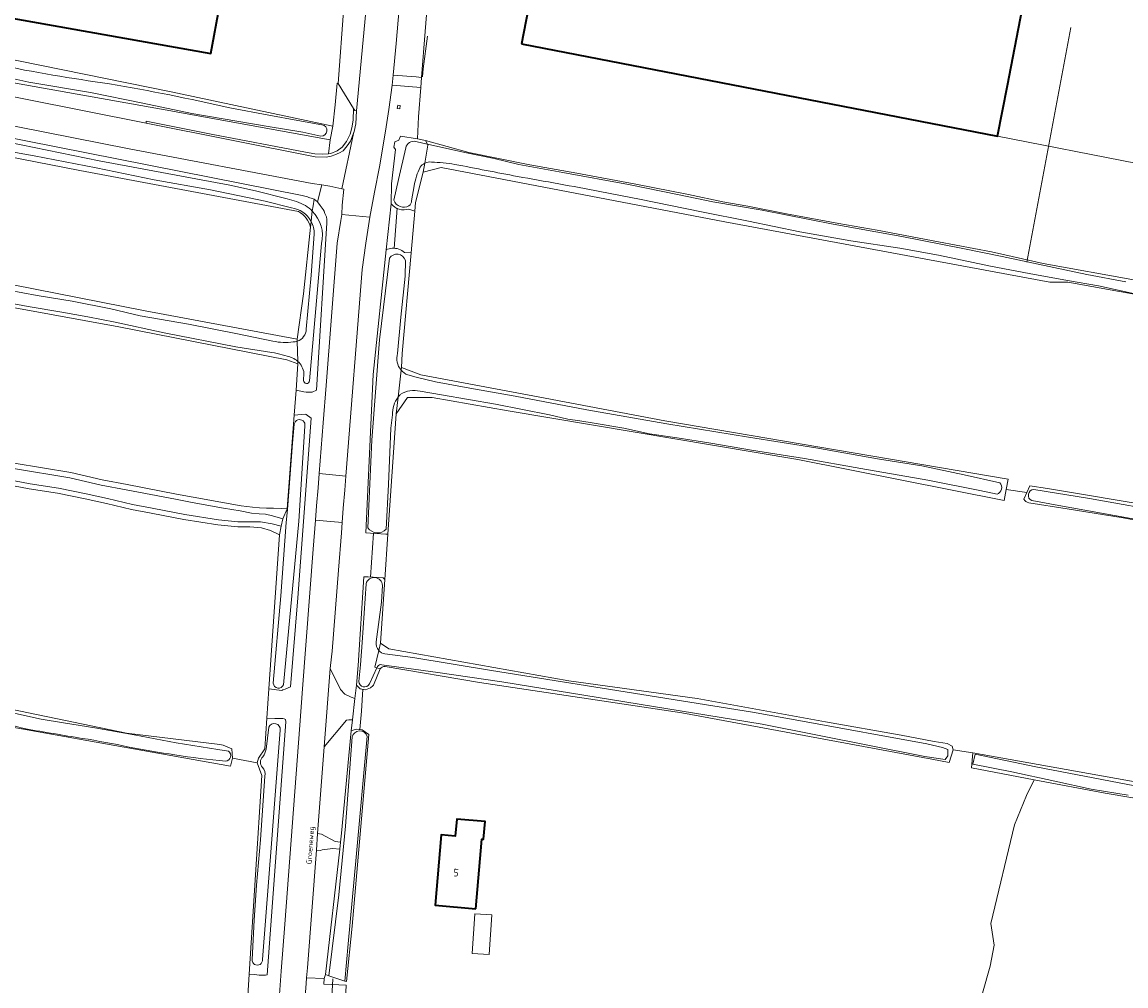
# Model space of a CAD drawing. Header units: metres. Extents: x 149984 to 156489, y 469398 to 478068.
# Tile 815 of 854: x 155388 to 155583, y 473110 to 473280. Entities that reach past the tile are written whole.
import ezdxf
from ezdxf.enums import TextEntityAlignment as Align

# ---------------------------------------------------------------- set-up
doc = ezdxf.new("R2010")
doc.units = ezdxf.units.M
doc.header["$LTSCALE"] = 0.75
for name, color, linetype, lineweight in [('B-WE-GR-GRAS-GV', 252, 'Continuous', 13), ('B-WE-KW-KUNSTWERK_DUIKER-G', 6, 'Continuous', 18), ('B-WE-KW-KUNSTWERK_GEMAAL-GV', 6, 'Continuous', 18), ('B-WE-OG-BEBOUWING-GV', 6, 'Continuous', 35), ('B-WE-OG-BEBOUWING-T18', 1, 'Continuous', 18), ('B-WE-OG-BEBOUWING_LUIFEL-GV', 6, 'Continuous', 18), ('B-WE-OG-BEBOUWING_OVERBOUWING-GV', 6, 'Continuous', 18), ('B-WE-OG-TERREIN_ERF-GV', 252, 'Continuous', 18), ('B-WE-OG-TERREIN_OEVER-GV', 252, 'Continuous', 18), ('B-WE-OG-TOPOGRAFIE-T18', 7, 'Continuous', 18), ('B-WE-OG-WATER_SLOOT-GV', 252, 'Continuous', 18), ('B-WE-OG-WEG-GV', 252, 'Continuous', 18), ('B-WE-VH-GESLOTENVERHARDING_ASFALT-GV', 252, 'Continuous', 18), ('B-WE-VH-GESLOTENVERHARDING_BETON-GV', 252, 'Continuous', 18), ('B-WE-VH-OPENVERHARDING_BETONELEMENT-GV', 252, 'Continuous', 18), ('B-WE-VH-OPENVERHARDING_BETONSTRAATSTEEN-GV', 252, 'Continuous', 18), ('B-WE-VH-OPENVERHARDING_STRAATBAKSTEEN-GV', 252, 'Continuous', 18)]:
    doc.layers.add(name, color=color, linetype=linetype, lineweight=lineweight)
doc.styles.add('NLCS-ISO-M500-T18', font='NLCS-ISO.ttf', dxfattribs={"height": 0.9})
doc.styles.add('NLCS-ISO-M750-T18', font='NLCS-ISO.ttf', dxfattribs={"height": 1.35})

msp = doc.modelspace()

# ---------------------------------------------------------------- linework, layer by layer
at = {"layer": 'B-WE-GR-GRAS-GV', "flags": 128}
for points in [[(155436.86, 473246.565), (155398.347, 473253.794), (155379.958, 473257.366)], [(155512.022, 473244.781), (155462.016, 473254.306), (155458.841, 473253.512), (155457.495, 473248.163), (155457.36, 473246.657), (155456.702, 473239.306), (155455.113, 473221.573), (155455.004, 473219.116), (155458.444, 473217.793), (155478.151, 473214.094), (155501.439, 473209.723), (155561.896, 473199.405), (155561.58, 473197.637), (155565.202, 473197.082), (155565.742, 473198.265), (155568.878, 473197.817), (155644.02, 473185.249)], [(155382.67, 473234.414), (155409.856, 473229.056), (155436.645, 473224.095), (155437.77, 473232.098), (155438.985, 473243.809)], [(155953.851, 473163.665), (155945.646, 473165.009), (155867.731, 473179.24), (155828.302, 473186.572), (155770.874, 473197.531), (155764.512, 473198.745), (155756.203, 473200.331), (155710.563, 473208.665), (155707.836, 473209.172), (155706.887, 473209.23), (155696.311, 473210.977), (155683.837, 473213.635), (155612.402, 473226.921), (155572.456, 473234.141), (155569.281, 473234.141), (155512.022, 473244.781)], [(155386.788, 473202.236), (155396.751, 473200.59), (155402.26, 473199.288), (155406.688, 473198.472), (155415.373, 473196.818), (155418.298, 473196.239), (155423.806, 473195.238), (155426.743, 473194.736), (155428.758, 473194.508), (155430.019, 473194.379), (155431.252, 473194.324), (155432.493, 473194.307), (155433.939, 473194.289), (155434.886, 473194.199), (155436.111, 473210.686), (155436.44, 473215.1), (155436.784, 473219.734), (155434.807, 473220.445), (155405.204, 473226.267), (155368.521, 473232.964)], [(155421.813, 473103.618), (155422.019, 473102.95), (155422.035, 473102.347), (155426.036, 473101.887), (155426.038, 473102.852), (155427.624, 473103.777), (155427.859, 473107.467), (155428.163, 473112.216), (155430.398, 473147.241), (155429.583, 473149.458), (155425.244, 473150.284), (155424.884, 473148.887), (155370.288, 473158.602), (155340.838, 473162.781), (155258.023, 473174.555), (155216.506, 473181.976), (155214.751, 473182.429), (155177.589, 473192.018), (155097.421, 473215.962)], [(155564.679, 473195.936), (155565.202, 473197.082), (155561.58, 473197.637), (155561.234, 473195.7), (155524.868, 473202.905), (155473.79, 473211.443), (155460.428, 473213.824), (155456.062, 473213.824), (155454.078, 473210.914), (155452.621, 473189.751), (155452.071, 473181.769), (155451.3, 473170.565), (155452.769, 473169.568), (155484.514, 473163.891), (155507.14, 473160.802), (155529.725, 473156.669), (155543.059, 473154.322), (155548.891, 473153.206), (155551.17, 473152.864), (155552.08, 473152.426), (155552.239, 473151.78)], [(155376.77, 473160.843), (155406.587, 473154.711), (155422.986, 473152.669), (155423.613, 473152.591), (155425.117, 473151.956), (155425.244, 473150.284), (155429.583, 473149.458), (155429.816, 473150.305), (155430.929, 473151.933), (155431.303, 473157.346), (155431.659, 473162.495), (155433.535, 473189.632), (155431.948, 473190.42), (155430.36, 473190.851), (155428.275, 473191.029), (155426.154, 473191.029), (155422.657, 473191.366), (155416.659, 473192.321), (155410.889, 473193.443), (155407.443, 473194.106), (155403.027, 473195.152), (155399.275, 473195.979), (155394.423, 473196.961), (155389.427, 473197.713), (155382.581, 473198.994)], [(155759.736, 473160.603), (155746.183, 473162.995), (155661.384, 473178.87), (155587.83, 473191.57), (155582.156, 473192.64), (155572.313, 473194.234), (155565.554, 473195.284)], [(155552.239, 473151.78), (155555.683, 473151.221), (155594.18, 473144.342), (155612.015, 473141.124), (155622.915, 473139.359), (155636.103, 473137.053), (155648.168, 473134.806), (155656.725, 473133.262), (155658.916, 473132.66), (155726.869, 473120.397), (155749.393, 473116.29)], [(155748.857, 473113.021), (155740.924, 473114.774), (155722.276, 473118.147), (155634.434, 473134.816), (155601.985, 473140.241), (155578.993, 473144.118), (155566.489, 473146.482), (155565.166, 473143.702), (155563.04, 473138.56), (155558.858, 473121.143), (155559.475, 473117.371), (155558.72, 473113.669), (155555.909, 473103.726)]]:
    msp.add_lwpolyline(points, dxfattribs=at)
at = {"layer": 'B-WE-GR-GRAS-GV'}
for points in [[(155438.985, 473243.809, 0.2235708), (155436.86, 473246.565)], [(155565.554, 473195.284, -0.2556753), (155564.679, 473195.936)]]:
    msp.add_lwpolyline(points, format="xyb", dxfattribs=at)
at = {"layer": 'B-WE-KW-KUNSTWERK_DUIKER-G', "flags": 128}
for points in [[(155572.96, 473278.985), (155565.204, 473237.649)], [(155459.584, 473277.457), (155458.853, 473271.735), (155458.716, 473270.324)], [(155453.712, 473240.077), (155454.26, 473247.151)], [(155449.565, 473182.182), (155450.09, 473189.894)], [(155447.663, 473155.326), (155447.954, 473158.542), (155448.218, 473162.416)], [(155442.49, 473103.885), (155442.931, 473111.428)]]:
    msp.add_lwpolyline(points, dxfattribs=at)
at = {"layer": 'B-WE-KW-KUNSTWERK_GEMAAL-GV', "flags": 128}
msp.add_lwpolyline([(155454.351, 473265.295), (155454.238, 473264.732), (155454.737, 473264.652), (155454.785, 473265.247)], close=True, dxfattribs=at)
at = {"layer": 'B-WE-OG-BEBOUWING-GV', "flags": 128}
for points in [[(155418.936, 473294.36), (155421.852, 473310.229), (155430.658, 473357.778), (155431.694, 473363.556), (155409.714, 473367.609), (155408.659, 473361.724), (155402.224, 473362.878), (155401.231, 473357.345), (155386.715, 473359.949), (155385.907, 473355.446), (155385.089, 473355.592), (155384.894, 473354.507), (155384.124, 473354.645), (155382.823, 473347.397), (155363.286, 473350.902), (155358.079, 473321.879), (155347.941, 473323.697), (155341.652, 473288.635), (155421.408, 473274.383), (155422.997, 473283.005), (155423.98, 473282.825), (155425.872, 473293.095)], [(155476.14, 473276.11), (155560.045, 473259.836), (155561.778, 473268.768), (155566.685, 473294.067), (155502.596, 473306.498), (155492.931, 473308.373), (155482.78, 473310.342)], [(155468.113, 473123.756), (155469.172, 473136.05), (155469.47, 473136.025), (155469.736, 473139.113), (155464.755, 473139.548), (155464.488, 473136.549), (155461.988, 473136.777), (155460.939, 473124.373)]]:
    msp.add_lwpolyline(points, close=True, dxfattribs=at)
at = {"layer": 'B-WE-OG-BEBOUWING_LUIFEL-GV', "flags": 128}
msp.add_lwpolyline([(155566.685, 473294.067), (155560.045, 473259.836), (155584.635, 473255.059), (155591.349, 473289.219)], close=True, dxfattribs=at)
at = {"layer": 'B-WE-OG-BEBOUWING_OVERBOUWING-GV', "flags": 128}
msp.add_lwpolyline([(155467.915, 473122.87), (155467.494, 473115.883), (155470.489, 473115.702), (155470.911, 473122.689)], close=True, dxfattribs=at)
at = {"layer": 'B-WE-OG-TERREIN_ERF-GV', "flags": 128}
for points in [[(155430.658, 473357.778), (155421.852, 473310.229), (155418.936, 473294.36), (155425.872, 473293.095), (155423.98, 473282.825), (155422.997, 473283.005), (155421.408, 473274.383), (155341.652, 473288.635), (155347.941, 473323.697), (155358.079, 473321.879), (155363.286, 473350.902), (155382.823, 473347.397), (155384.124, 473354.645), (155384.894, 473354.507), (155385.089, 473355.592), (155385.907, 473355.446), (155386.715, 473359.949), (155401.231, 473357.345), (155402.224, 473362.878), (155408.659, 473361.724), (155409.714, 473367.609), (155431.694, 473363.556)], [(155492.931, 473308.373), (155502.596, 473306.498), (155566.685, 473294.067), (155561.778, 473268.768), (155560.045, 473259.836), (155476.14, 473276.11), (155482.78, 473310.342)], [(155468.113, 473123.756), (155460.939, 473124.373), (155461.988, 473136.777), (155464.488, 473136.549), (155464.755, 473139.548), (155469.736, 473139.113), (155469.47, 473136.025), (155469.172, 473136.05)]]:
    msp.add_lwpolyline(points, close=True, dxfattribs=at)
for points in [[(155443.332, 473265.35), (155443.673, 473269.2), (155443.878, 473269.122), (155444.865, 473282.658), (155445.976, 473295.211), (155447.217, 473309.223), (155449.881, 473339.317), (155450.988, 473351.814), (155452.257, 473366.147)], [(155461.142, 473302.677), (155458.545, 473270.18), (155458.403, 473268.406), (155457.989, 473263.227), (155457.849, 473259.355), (155459.231, 473259.116), (155466.873, 473256.988), (155477.63, 473254.775), (155485.904, 473253.362), (155496.328, 473251.385), (155505.582, 473249.59), (155511.629, 473248.279), (155516.02, 473247.512), (155522.862, 473246.19), (155532.061, 473244.457), (155538.828, 473243.271), (155549.652, 473241.242), (155558.985, 473239.466), (155568.093, 473237.392), (155584.36, 473234.46)], [(155333.857, 473286.445), (155333.432, 473283.996), (155368.41, 473277), (155414.44, 473267.67), (155442.91, 473261.62), (155443.332, 473265.35)], [(155451.256, 473166.02), (155450.116, 473163.125)], [(155545.872, 473101.996), (155546.309, 473104.823), (155546.858, 473105.166), (155550.149, 473104.412), (155555.909, 473103.726), (155558.72, 473113.669), (155559.475, 473117.371), (155558.858, 473121.143), (155563.04, 473138.56), (155565.166, 473143.702), (155566.489, 473146.482), (155555.484, 473148.563), (155555.683, 473151.221), (155552.239, 473151.78), (155551.54, 473149.55), (155548.457, 473150.12), (155504.4, 473158.26), (155468.769, 473163.628), (155452.119, 473166.424)], [(155449.53, 473162.7), (155448.69, 473162.32), (155447.71, 473162.52), (155447.07, 473163.12), (155446.799, 473160.789), (155446.404, 473157.026), (155446.18, 473155.08), (155447.04, 473155.42), (155448.1, 473155.26), (155449.24, 473154.48), (155446.32, 473120.72), (155445.304, 473110.953), (155445.052, 473111.036), (155442.242, 473111.961), (155441.612, 473112.168), (155441.389, 473111.459), (155441.337, 473110.457), (155445.289, 473110.283), (155444.99, 473104.284)]]:
    msp.add_lwpolyline(points, dxfattribs=at)
at = {"layer": 'B-WE-OG-TERREIN_ERF-GV'}
for points in [[(155452.119, 473166.424, 0.2785133), (155451.256, 473166.02)], [(155450.116, 473163.125, -0.0502729), (155449.53, 473162.7)]]:
    msp.add_lwpolyline(points, format="xyb", dxfattribs=at)
at = {"layer": 'B-WE-OG-TERREIN_OEVER-GV', "flags": 128}
for points in [[(155260.92, 473282.89), (155264.273, 473282.286), (155276.587, 473280), (155289.475, 473277.367), (155293.972, 473276.503), (155309.557, 473273.524), (155313.79, 473272.646), (155340.789, 473267.378), (155356.53, 473264.305), (155383.371, 473259.256), (155401.747, 473255.525), (155424.794, 473251.198), (155429.313, 473250.208), (155434.854, 473248.803)], [(155435.638, 473247.237), (155430.983, 473248.406), (155421.374, 473250.398), (155411.466, 473252.181), (155401.213, 473254.271), (155390.301, 473256.394), (155376.753, 473258.804), (155366.711, 473260.734), (155360.908, 473261.896), (155352.344, 473263.581), (155345.965, 473264.943), (155340.488, 473266.038), (155332.902, 473267.48), (155323.588, 473269.209), (155314.455, 473271.192), (155309.059, 473272.188), (155299.77, 473273.747), (155291.668, 473275.249), (155282.235, 473277.147), (155273.79, 473278.744), (155264.933, 473280.496), (155260.71, 473281.215)], [(155440.829, 473259.872), (155437.664, 473260.532), (155431.499, 473261.571), (155418.082, 473263.854), (155409.425, 473265.677), (155400.248, 473267.54), (155389.366, 473269.35), (155381.911, 473271), (155378.319, 473271.724), (155372.702, 473272.567), (155361.152, 473274.891), (155348.286, 473277.339), (155340.351, 473278.757), (155335.334, 473279.801)], [(155439.305, 473246.664), (155439.442, 473247.595), (155439.61, 473248.73), (155439.27, 473248.89), (155438.71, 473249.05), (155438.43, 473249.17), (155437.97, 473249.29), (155437.51, 473249.37), (155334.71, 473269.74)], [(155424.748, 473264.866), (155431.625, 473263.533), (155436.727, 473262.595), (155441.006, 473261.822)], [(155459.593, 473258.456), (155459.231, 473259.116), (155457.849, 473259.355), (155454.862, 473259.871), (155454.58, 473259.13), (155453.87, 473258.83), (155453.7, 473257.93), (155453.99, 473257.51), (155453.24, 473251.48), (155453.2, 473247.93)], [(155457.576, 473258.914), (155458.8, 473258.637), (155459.593, 473258.456)], [(155584.36, 473234.46), (155568.093, 473237.392), (155558.985, 473239.466), (155549.652, 473241.242), (155538.828, 473243.271), (155532.061, 473244.457), (155522.862, 473246.19), (155516.02, 473247.512), (155511.629, 473248.279), (155505.582, 473249.59), (155496.328, 473251.385), (155485.904, 473253.362), (155477.63, 473254.775), (155466.873, 473256.988), (155459.231, 473259.116), (155459.593, 473258.456), (155466.18, 473256.956), (155471.354, 473255.896), (155475.676, 473254.888), (155483.429, 473253.436), (155495.016, 473251.313), (155503.922, 473249.528), (155509.909, 473248.312), (155518.586, 473246.797), (155531.059, 473244.352), (155543.155, 473242.151), (155553.66, 473240.121), (155560.848, 473238.673), (155569.984, 473236.719), (155575.786, 473235.505), (155582.669, 473234.208)], [(155379.958, 473257.366), (155398.347, 473253.794), (155436.86, 473246.565)], [(155453.681, 473248.575), (155454.513, 473252.209), (155455.76, 473257.783)], [(155456.34, 473247.02), (155457.36, 473246.657), (155457.495, 473248.163), (155458.841, 473253.512), (155459.119, 473255.074)], [(155459.119, 473255.074), (155458.841, 473253.512), (155462.016, 473254.306), (155512.022, 473244.781), (155569.281, 473234.141), (155572.456, 473234.141)], [(155457.233, 473251.082), (155456.773, 473248.457)], [(155584.217, 473232.083), (155577.809, 473233.464), (155572.357, 473234.453), (155565.63, 473235.637), (155558.825, 473236.963), (155549.665, 473238.897), (155542.826, 473240.095), (155534.201, 473241.385), (155525.234, 473242.987), (155516.18, 473244.868), (155507.854, 473246.522), (155496.939, 473248.743), (155489.972, 473250.109)], [(155436.77, 473220.173), (155436.784, 473219.734), (155436.44, 473215.1), (155437.8, 473214.82), (155438.22, 473214.76), (155438.597, 473214.759), (155438.846, 473214.759), (155439.28, 473214.758), (155440.032, 473215.118), (155441.86, 473244.56), (155441.86, 473244.94), (155441.84, 473245.2), (155441.78, 473245.62), (155441.51, 473246.22), (155441.37, 473246.62), (155441.19, 473246.92), (155440.69, 473247.64), (155440.23, 473248.26), (155439.61, 473248.73), (155439.442, 473247.595), (155439.305, 473246.664)], [(155439.091, 473244.834), (155438.985, 473243.809), (155437.77, 473232.098), (155436.645, 473224.095), (155436.657, 473223.734)], [(155438.985, 473243.809), (155439.091, 473244.834)], [(155438.252, 473225.855), (155439.119, 473235.372), (155439.633, 473242.579)], [(155440.952, 473240.961), (155439.952, 473229.486), (155438.821, 473216.749)], [(155452.33, 473239.83), (155450.03, 473217.86), (155448.74, 473190), (155449.559, 473189.935), (155452.29, 473189.72), (155452.621, 473189.751), (155454.078, 473210.914), (155454.413, 473213.878)], [(155449.097, 473190.884), (155449.801, 473206.287), (155451.132, 473223.968), (155452.906, 473238.353)], [(155455.699, 473237.972), (155455.645, 473235.208), (155454.933, 473227.986), (155454.316, 473221.584)], [(155454.951, 473218.649), (155455.004, 473219.116), (155455.113, 473221.573), (155456.702, 473239.306), (155455.57, 473239.331)], [(155436.657, 473223.734), (155436.645, 473224.095), (155409.856, 473229.056), (155382.67, 473234.414)], [(155572.456, 473234.141), (155612.402, 473226.921), (155683.837, 473213.635), (155696.311, 473210.977), (155706.887, 473209.23), (155707.836, 473209.172), (155710.563, 473208.665), (155756.203, 473200.331), (155764.512, 473198.745)], [(155368.521, 473232.964), (155405.204, 473226.267), (155434.807, 473220.445), (155436.784, 473219.734)], [(155385.785, 473232.703), (155390.838, 473231.806), (155397.012, 473230.775), (155403.789, 473229.424), (155408.965, 473228.183), (155417.487, 473226.761), (155426.142, 473225.037), (155432.377, 473223.735)], [(155432.203, 473221.743), (155425.821, 473222.725), (155413.206, 473225.204), (155404.539, 473227.064), (155399.729, 473228.004), (155395.177, 473228.823), (155389.267, 473229.865), (155383.185, 473230.963)], [(155436.784, 473219.734), (155436.77, 473220.173)], [(155437.782, 473216.816), (155437.837, 473218.131)], [(155454.413, 473213.878), (155454.078, 473210.914), (155456.062, 473213.824), (155460.428, 473213.824), (155473.79, 473211.443), (155524.868, 473202.905), (155561.234, 473195.7), (155561.58, 473197.637), (155561.896, 473199.405), (155501.439, 473209.723), (155478.151, 473214.094), (155458.444, 473217.793), (155455.004, 473219.116)], [(155455.004, 473219.116), (155454.951, 473218.649)], [(155456.14, 473217.783), (155457.591, 473217.382), (155461.014, 473216.589), (155467.073, 473215.435), (155475.048, 473214.072), (155487.698, 473211.66), (155501.764, 473209.18), (155516.157, 473206.854), (155528.058, 473204.938), (155538.907, 473203.024), (155546.72, 473201.768), (155554.148, 473200.208), (155560.475, 473198.789)], [(155559.963, 473196.8), (155556.934, 473197.408), (155547.746, 473199.265), (155535.94, 473201.287), (155526.024, 473203.049), (155516.664, 473204.549), (155509.534, 473205.787), (155503.586, 473206.714), (155498.702, 473207.413), (155494.184, 473208.409), (155488.957, 473209.311), (155486.453, 473209.708), (155484.349, 473210.026), (155481.12, 473210.774), (155471.601, 473212.658), (155462.098, 473214.26), (155458.323, 473214.925)], [(155453.424, 473210.771), (155453.166, 473208.391), (155452.746, 473198.483), (155452.349, 473190.599)], [(155432.419, 473163.489), (155433.752, 473178.912), (155434.679, 473191.785), (155434.959, 473194.069), (155435.842, 473205.8), (155436.136, 473209.143)], [(155437.993, 473208.784), (155436.915, 473192.019), (155434.228, 473163.22)], [(155386.634, 473201.338), (155396.572, 473199.696), (155402.073, 473198.395), (155406.52, 473197.576), (155415.199, 473195.923), (155418.128, 473195.343), (155423.647, 473194.34), (155426.584, 473193.838), (155428.591, 473193.467), (155429.948, 473193.337), (155431.081, 473193.244), (155432.271, 473192.965), (155434.096, 473192.46), (155434.886, 473194.199), (155433.939, 473194.289), (155432.493, 473194.307), (155431.252, 473194.324), (155430.019, 473194.379), (155428.758, 473194.508), (155426.743, 473194.736), (155423.806, 473195.238), (155418.298, 473196.239), (155415.373, 473196.818), (155406.688, 473198.472), (155402.26, 473199.288), (155396.751, 473200.59), (155386.788, 473202.236)], [(155382.581, 473198.994), (155389.427, 473197.713), (155394.423, 473196.961), (155399.275, 473195.979), (155403.027, 473195.152), (155407.443, 473194.106), (155410.889, 473193.443), (155416.659, 473192.321), (155422.657, 473191.366), (155426.154, 473191.029), (155428.275, 473191.029), (155430.36, 473190.851), (155431.948, 473190.42), (155433.535, 473189.632), (155433.842, 473191.181), (155432.225, 473191.574), (155430.177, 473191.902), (155428.284, 473191.94), (155426.198, 473191.94), (155422.773, 473192.271), (155416.818, 473193.218), (155411.062, 473194.338), (155407.634, 473194.998), (155403.23, 473196.04), (155399.464, 473196.871), (155394.582, 473197.859), (155389.579, 473198.612), (155382.751, 473199.889)], [(155964.582, 473129.575), (155960.237, 473126.464), (155957.79, 473125.852), (155902.518, 473137.095), (155848.345, 473147.093), (155842.034, 473148.449), (155828.264, 473150.897), (155819.612, 473152.787), (155802.662, 473155.718), (155786.208, 473158.952), (155770.322, 473161.899), (155752.272, 473164.962), (155698.524, 473175.063), (155644.02, 473185.249), (155568.878, 473197.817), (155565.742, 473198.265), (155565.202, 473197.082), (155564.679, 473195.936)], [(155566.437, 473197.623), (155576.241, 473196), (155590.786, 473193.451), (155599.859, 473192.022), (155612.573, 473189.99), (155626.81, 473187.5), (155643.079, 473184.729), (155660.601, 473181.726), (155679.329, 473178.282), (155697.585, 473174.835), (155714.303, 473171.803), (155729.394, 473169.096), (155736.094, 473167.901), (155744.562, 473166.325), (155750.11, 473165.153), (155751.911, 473164.812), (155759.624, 473163.58)], [(155565.554, 473195.284), (155572.313, 473194.234), (155582.156, 473192.64), (155587.83, 473191.57), (155661.384, 473178.87), (155746.183, 473162.995), (155759.736, 473160.603), (155760.742, 473160.426)], [(155759.87, 473161.124), (155755.077, 473162.037), (155750.139, 473162.858), (155746.174, 473163.569), (155741.028, 473164.484), (155736.329, 473165.33), (155729.561, 473166.847), (155718.421, 473168.739), (155702.441, 473171.754), (155687.74, 473174.471), (155680.76, 473175.855), (155669.068, 473177.752), (155656.991, 473179.95), (155643.15, 473182.44), (155624.412, 473185.864), (155603.619, 473189.206), (155585.871, 473192.103), (155570.872, 473194.812), (155566.084, 473195.648)], [(155451.006, 473169.272), (155451.3, 473170.565), (155452.071, 473181.769), (155451.8, 473182.07), (155449.152, 473182.202), (155448.4, 473182.24), (155447.37, 473166.61), (155447.07, 473163.12), (155447.71, 473162.52), (155448.69, 473162.32), (155449.53, 473162.7)], [(155447.486, 473163.797), (155447.798, 473166.713), (155448.064, 473170.638), (155448.795, 473181.02)], [(155451.669, 473180.701), (155451.487, 473177.75), (155450.537, 473170.755)], [(155552.239, 473151.78), (155552.08, 473152.426), (155551.17, 473152.864), (155548.891, 473153.206), (155543.059, 473154.322), (155529.725, 473156.669), (155507.14, 473160.802), (155484.514, 473163.891), (155452.769, 473169.568), (155451.3, 473170.565), (155451.006, 473169.272)], [(155452.071, 473168.641), (155457.003, 473168.03), (155470.862, 473165.756), (155516.861, 473158.413), (155525.688, 473156.808), (155547.602, 473152.794), (155550.328, 473152.156), (155551.305, 473151.82), (155551.271, 473150.708), (155550.834, 473150.068), (155547.214, 473150.596), (155518.588, 473156.264), (155472.684, 473163.747), (155461.437, 473165.378), (155451.568, 473166.743)], [(155450.116, 473163.125), (155451.256, 473166.02), (155450.692, 473166.191), (155449.363, 473163.363)], [(155450.81, 473166.44), (155450.692, 473166.191), (155451.256, 473166.02)], [(155452.119, 473166.424), (155468.769, 473163.628), (155504.4, 473158.26), (155548.457, 473150.12), (155551.54, 473149.55), (155552.239, 473151.78)], [(155370.288, 473158.602), (155424.884, 473148.887), (155425.244, 473150.284), (155425.117, 473151.956), (155423.613, 473152.591), (155422.986, 473152.669), (155406.587, 473154.711), (155376.77, 473160.843)], [(155385.455, 473158.529), (155388.588, 473157.785), (155391.528, 473157.149), (155395.46, 473156.514), (155401.013, 473155.631), (155407.94, 473154.414), (155415.318, 473153.017), (155422.685, 473151.839), (155424.524, 473151.54)], [(155433.658, 473155.238), (155432.67, 473142.269), (155432.158, 473136.022), (155430.518, 473114.842)], [(155431.147, 473151.859), (155431.634, 473155.746)], [(155448.955, 473154.18), (155447.026, 473132.858), (155445.641, 473117.572), (155445.052, 473111.036), (155445.304, 473110.953), (155446.32, 473120.72), (155449.24, 473154.48), (155448.1, 473155.26), (155447.04, 473155.42), (155446.18, 473155.08), (155444.47, 473137.07), (155444.291, 473135.506), (155444.148, 473134.262), (155441.612, 473112.168)], [(155441.612, 473112.168), (155442.242, 473111.961), (155443.988, 473126.207), (155445.183, 473138.335), (155446.339, 473154.02)], [(155594.18, 473144.342), (155555.683, 473151.221), (155555.484, 473148.563), (155566.489, 473146.482), (155578.993, 473144.118), (155601.985, 473140.241)], [(155583.087, 473143.783), (155576.518, 473144.805), (155570.17, 473146.243), (155562.543, 473147.878), (155555.693, 473149.233), (155556.098, 473150.976), (155566.806, 473148.775), (155584.265, 473145.433)], [(155428.708, 473114.818), (155429.044, 473121.743), (155429.484, 473127.912), (155430.203, 473135.927), (155430.933, 473147.147)]]:
    msp.add_lwpolyline(points, dxfattribs=at)
for points in [[(155333.05, 473281.794), (155334.015, 473279.984), (155333.801, 473279.064), (155361.21, 473273.74), (155415.02, 473264.18), (155415.632, 473264.069), (155442.45, 473259.21), (155442.91, 473261.62), (155414.44, 473267.67), (155368.41, 473277), (155333.432, 473283.996)], [(155434.502, 473162.461), (155435.455, 473162.842), (155436.755, 473178.524), (155439.113, 473210.165), (155438.231, 473210.799), (155438.09, 473210.9), (155436.111, 473210.686), (155434.886, 473194.199), (155434.096, 473192.46), (155433.842, 473191.181), (155433.535, 473189.632), (155431.659, 473162.495), (155433.925, 473162.23), (155434.089, 473162.296)], [(155431.303, 473157.346), (155430.929, 473151.933), (155429.816, 473150.305), (155429.583, 473149.458), (155430.398, 473147.241), (155428.163, 473112.216), (155429.14, 473112.17), (155429.967, 473112.087), (155430.14, 473112.07), (155430.771, 473112.077), (155431.04, 473112.08), (155431.38, 473112.12), (155434.66, 473156.68), (155434.56, 473157.1), (155434.36, 473157.22), (155434.14, 473157.28), (155433.739, 473157.277), (155433.62, 473157.276), (155432.7, 473157.27)]]:
    msp.add_lwpolyline(points, close=True, dxfattribs=at)
at = {"layer": 'B-WE-OG-TERREIN_OEVER-GV'}
for points in [[(155383.628, 473272.486, 0.0176551), (155403.575, 473269.086)], [(155403.575, 473269.086, -0.0119998), (155424.748, 473264.866)], [(155441.006, 473261.822, -0.9935286), (155440.829, 473259.872)], [(155455.76, 473257.783, -0.4104427), (155457.576, 473258.914)], [(155459.119, 473255.074, 0.123335), (155458.326, 473254.388)], [(155460.301, 473255.298, 0.1421571), (155459.119, 473255.074)], [(155464.42, 473254.882, 0.0257901), (155460.301, 473255.298)], [(155458.326, 473254.388, 0.0763793), (155457.233, 473251.082)], [(155475.469, 473252.746, -0.0002588), (155464.42, 473254.882)], [(155489.972, 473250.109, 0.0042292), (155475.469, 473252.746)], [(155434.854, 473248.803, -0.0683907), (155438.099, 473247.623)], [(155439.091, 473244.834, 0.2412635), (155435.638, 473247.237)], [(155438.099, 473247.623, -0.0621269), (155439.305, 473246.664)], [(155453.2, 473247.93, 0.3126884), (155456.34, 473247.02)], [(155456.343, 473247.586, -0.4699291), (155453.681, 473248.575)], [(155456.773, 473248.457, -0.2656614), (155456.343, 473247.586)], [(155436.86, 473246.565, -0.2235708), (155438.985, 473243.809)], [(155439.305, 473246.664, -0.2523899), (155440.952, 473240.961)], [(155439.633, 473242.579, 0.1280972), (155439.091, 473244.834)], [(155453.357, 473240.106, 0.0914648), (155452.33, 473239.83)], [(155455.57, 473239.331, 0.2109489), (155453.357, 473240.106)], [(155452.906, 473238.353, -0.6292326), (155455.699, 473237.972)], [(155436.657, 473223.734, 0.3084628), (155438.252, 473225.855)], [(155432.377, 473223.735, 0.0835412), (155435.946, 473223.609)], [(155435.946, 473223.609, 0.0762389), (155436.657, 473223.734)], [(155435.767, 473220.82, 0.0454483), (155432.203, 473221.743)], [(155436.77, 473220.173, 0.0876392), (155435.767, 473220.82)], [(155437.837, 473218.131, 0.1728141), (155436.77, 473220.173)], [(155454.316, 473221.584, 0.2518672), (155454.951, 473218.649)], [(155454.951, 473218.649, 0.1178612), (155456.14, 473217.783)], [(155438.821, 473216.749, -0.9791742), (155437.782, 473216.816)], [(155454.801, 473214.352, 0.0296368), (155454.413, 473213.878)], [(155458.323, 473214.925, 0.2094407), (155454.801, 473214.352)], [(155454.413, 473213.878, 0.1613907), (155453.424, 473210.771)], [(155436.136, 473209.143, -1.0070697), (155437.993, 473208.784)], [(155560.475, 473198.789, -0.542864), (155559.963, 473196.8)], [(155566.084, 473195.648, -0.7893981), (155566.437, 473197.623)], [(155564.679, 473195.936, 0.2556753), (155565.554, 473195.284)], [(155452.349, 473190.599, -0.472775), (155449.097, 473190.884)], [(155448.795, 473181.02, -0.8745087), (155451.669, 473180.701)], [(155450.537, 473170.755, 0.2073836), (155451.006, 473169.272)], [(155451.006, 473169.272, 0.1623916), (155452.071, 473168.641)], [(155451.568, 473166.743, 0.3555593), (155450.81, 473166.44)], [(155451.256, 473166.02, -0.2785133), (155452.119, 473166.424)], [(155449.363, 473163.363, -0.7571499), (155447.486, 473163.797)], [(155434.228, 473163.22, -0.7921432), (155432.419, 473163.489)], [(155449.53, 473162.7, 0.0502729), (155450.116, 473163.125)], [(155388.805, 473155.435, 0.0228018), (155382.353, 473156.919)], [(155431.634, 473155.746, -0.8549523), (155433.658, 473155.238)], [(155398.741, 473153.78, -0.0002612), (155388.805, 473155.435)], [(155446.339, 473154.02, -0.7500943), (155448.955, 473154.18)], [(155407.038, 473152.245, 0.012223), (155398.741, 473153.78)], [(155415.075, 473150.881, -0.0080481), (155407.038, 473152.245)], [(155424.039, 473149.744, -0.014358), (155415.075, 473150.881)], [(155424.524, 473151.54, -0.6757319), (155424.039, 473149.744)], [(155430.547, 473148.674, -0.4527077), (155430.606, 473150.549)], [(155430.606, 473150.549, 0.1364364), (155431.147, 473151.859)], [(155430.933, 473147.147, 0.2443748), (155430.547, 473148.674)], [(155430.518, 473114.842, -1.1093616), (155428.708, 473114.818)]]:
    msp.add_lwpolyline(points, format="xyb", dxfattribs=at)
at = {"layer": 'B-WE-OG-WATER_SLOOT-GV', "flags": 128}
for points in [[(155260.71, 473281.215), (155264.933, 473280.496), (155273.79, 473278.744), (155282.235, 473277.147), (155291.668, 473275.249), (155299.77, 473273.747), (155309.059, 473272.188), (155314.455, 473271.192), (155323.588, 473269.209), (155332.902, 473267.48), (155340.488, 473266.038), (155345.965, 473264.943), (155352.344, 473263.581), (155360.908, 473261.896), (155366.711, 473260.734), (155376.753, 473258.804), (155390.301, 473256.394), (155401.213, 473254.271), (155411.466, 473252.181), (155421.374, 473250.398), (155430.983, 473248.406), (155435.638, 473247.237)], [(155335.334, 473279.801), (155340.351, 473278.757), (155348.286, 473277.339), (155361.152, 473274.891), (155372.702, 473272.567), (155378.319, 473271.724), (155381.911, 473271), (155389.366, 473269.35), (155400.248, 473267.54), (155409.425, 473265.677), (155418.082, 473263.854), (155431.499, 473261.571), (155437.664, 473260.532), (155440.829, 473259.872)], [(155434.854, 473248.803), (155429.313, 473250.208), (155424.794, 473251.198), (155401.747, 473255.525), (155383.371, 473259.256), (155356.53, 473264.305), (155340.789, 473267.378), (155313.79, 473272.646), (155309.557, 473273.524), (155293.972, 473276.503), (155289.475, 473277.367)], [(155441.006, 473261.822), (155436.727, 473262.595), (155431.625, 473263.533), (155424.748, 473264.866)], [(155459.119, 473255.074), (155459.69, 473258.28), (155459.593, 473258.456), (155458.8, 473258.637), (155457.576, 473258.914)], [(155455.76, 473257.783), (155454.513, 473252.209), (155453.681, 473248.575)], [(155582.669, 473234.208), (155575.786, 473235.505), (155569.984, 473236.719), (155560.848, 473238.673), (155553.66, 473240.121), (155543.155, 473242.151), (155531.059, 473244.352), (155518.586, 473246.797), (155509.909, 473248.312), (155503.922, 473249.528), (155495.016, 473251.313), (155483.429, 473253.436), (155475.676, 473254.888), (155471.354, 473255.896), (155466.18, 473256.956), (155459.593, 473258.456), (155459.69, 473258.28), (155459.119, 473255.074)], [(155456.773, 473248.457), (155457.233, 473251.082)], [(155489.972, 473250.109), (155496.939, 473248.743), (155507.854, 473246.522), (155516.18, 473244.868), (155525.234, 473242.987), (155534.201, 473241.385), (155542.826, 473240.095), (155549.665, 473238.897), (155558.825, 473236.963), (155565.63, 473235.637), (155572.357, 473234.453), (155577.809, 473233.464), (155584.217, 473232.083)], [(155439.305, 473246.664), (155439.225, 473246.121), (155439.091, 473244.834)], [(155439.091, 473244.834), (155439.225, 473246.121), (155439.305, 473246.664)], [(155439.633, 473242.579), (155439.119, 473235.372), (155438.252, 473225.855)], [(155438.821, 473216.749), (155439.952, 473229.486), (155440.952, 473240.961)], [(155452.906, 473238.353), (155451.132, 473223.968), (155449.801, 473206.287), (155449.097, 473190.884)], [(155454.316, 473221.584), (155454.933, 473227.986), (155455.645, 473235.208), (155455.699, 473237.972)], [(155432.377, 473223.735), (155426.142, 473225.037), (155417.487, 473226.761), (155408.965, 473228.183), (155403.789, 473229.424), (155397.012, 473230.775), (155390.838, 473231.806), (155385.785, 473232.703)], [(155383.185, 473230.963), (155389.267, 473229.865), (155395.177, 473228.823), (155399.729, 473228.004), (155404.539, 473227.064), (155413.206, 473225.204), (155425.821, 473222.725), (155432.203, 473221.743)], [(155436.657, 473223.734), (155436.77, 473220.173)], [(155436.77, 473220.173), (155436.657, 473223.734)], [(155437.837, 473218.131), (155437.782, 473216.816)], [(155454.413, 473213.878), (155454.95, 473218.633), (155454.951, 473218.649)], [(155454.95, 473218.633), (155454.413, 473213.878)], [(155454.951, 473218.649), (155454.95, 473218.633)], [(155560.475, 473198.789), (155554.148, 473200.208), (155546.72, 473201.768), (155538.907, 473203.024), (155528.058, 473204.938), (155516.157, 473206.854), (155501.764, 473209.18), (155487.698, 473211.66), (155475.048, 473214.072), (155467.073, 473215.435), (155461.014, 473216.589), (155457.591, 473217.382), (155456.14, 473217.783)], [(155458.323, 473214.925), (155462.098, 473214.26), (155471.601, 473212.658), (155481.12, 473210.774), (155484.349, 473210.026), (155486.453, 473209.708), (155488.957, 473209.311), (155494.184, 473208.409), (155498.702, 473207.413), (155503.586, 473206.714), (155509.534, 473205.787), (155516.664, 473204.549), (155526.024, 473203.049), (155535.94, 473201.287), (155547.746, 473199.265), (155556.934, 473197.408), (155559.963, 473196.8)], [(155452.349, 473190.599), (155452.746, 473198.483), (155453.166, 473208.391), (155453.424, 473210.771)], [(155436.136, 473209.143), (155435.842, 473205.8), (155434.959, 473194.069), (155434.679, 473191.785), (155433.752, 473178.912), (155432.419, 473163.489)], [(155434.228, 473163.22), (155436.915, 473192.019), (155437.993, 473208.784)], [(155382.751, 473199.889), (155389.579, 473198.612), (155394.582, 473197.859), (155399.464, 473196.871), (155403.23, 473196.04), (155407.634, 473194.998), (155411.062, 473194.338), (155416.818, 473193.218), (155422.773, 473192.271), (155426.198, 473191.94), (155428.284, 473191.94), (155430.177, 473191.902), (155432.225, 473191.574), (155433.842, 473191.181), (155434.096, 473192.46), (155432.271, 473192.965), (155431.081, 473193.244), (155429.948, 473193.337), (155428.591, 473193.467), (155426.584, 473193.838), (155423.647, 473194.34), (155418.128, 473195.343), (155415.199, 473195.923), (155406.52, 473197.576), (155402.073, 473198.395), (155396.572, 473199.696), (155386.634, 473201.338)], [(155840.286, 473148.581), (155792.848, 473157.336), (155759.624, 473163.58), (155751.911, 473164.812), (155750.11, 473165.153), (155744.562, 473166.325), (155736.094, 473167.901), (155729.394, 473169.096), (155714.303, 473171.803), (155697.585, 473174.835), (155679.329, 473178.282), (155660.601, 473181.726), (155643.079, 473184.729), (155626.81, 473187.5), (155612.573, 473189.99), (155599.859, 473192.022), (155590.786, 473193.451), (155576.241, 473196), (155566.437, 473197.623)], [(155566.084, 473195.648), (155570.872, 473194.812), (155585.871, 473192.103), (155603.619, 473189.206), (155624.412, 473185.864), (155643.15, 473182.44), (155656.991, 473179.95), (155669.068, 473177.752), (155680.76, 473175.855), (155687.74, 473174.471), (155702.441, 473171.754), (155718.421, 473168.739), (155729.561, 473166.847), (155736.329, 473165.33), (155741.028, 473164.484), (155746.174, 473163.569), (155750.139, 473162.858), (155755.077, 473162.037), (155759.87, 473161.124)], [(155448.795, 473181.02), (155448.064, 473170.638), (155447.798, 473166.713), (155447.486, 473163.797)], [(155450.537, 473170.755), (155451.487, 473177.75), (155451.669, 473180.701)], [(155424.524, 473151.54), (155422.685, 473151.839), (155415.318, 473153.017), (155407.94, 473154.414), (155401.013, 473155.631), (155395.46, 473156.514), (155391.528, 473157.149), (155388.588, 473157.785), (155385.455, 473158.529), (155382.536, 473159.098), (155376.002, 473160.392), (155368.999, 473161.572), (155365.628, 473162.097), (155356.236, 473163.639), (155343.147, 473165.377), (155326.075, 473167.548)], [(155449.363, 473163.363), (155450.692, 473166.191), (155450.33, 473166.3), (155451.006, 473169.272)], [(155451.006, 473169.272), (155450.33, 473166.3), (155450.692, 473166.191), (155450.81, 473166.44)], [(155451.568, 473166.743), (155461.437, 473165.378), (155472.684, 473163.747), (155518.588, 473156.264), (155547.214, 473150.596), (155550.834, 473150.068), (155551.271, 473150.708), (155551.305, 473151.82), (155550.328, 473152.156), (155547.602, 473152.794), (155525.688, 473156.808), (155516.861, 473158.413), (155470.862, 473165.756), (155457.003, 473168.03)], [(155457.003, 473168.03), (155452.071, 473168.641)], [(155430.518, 473114.842), (155432.158, 473136.022), (155432.67, 473142.269), (155433.658, 473155.238)], [(155431.634, 473155.746), (155431.147, 473151.859)], [(155442.242, 473111.961), (155445.052, 473111.036), (155445.641, 473117.572), (155447.026, 473132.858), (155448.955, 473154.18)], [(155446.339, 473154.02), (155445.183, 473138.335), (155443.988, 473126.207), (155442.242, 473111.961)], [(155584.265, 473145.433), (155566.806, 473148.775), (155556.098, 473150.976), (155555.693, 473149.233), (155562.543, 473147.878), (155570.17, 473146.243), (155576.518, 473144.805), (155583.087, 473143.783)], [(155430.933, 473147.147), (155430.203, 473135.927)], [(155430.203, 473135.927), (155429.484, 473127.912), (155429.044, 473121.743), (155428.708, 473114.818)]]:
    msp.add_lwpolyline(points, dxfattribs=at)
at = {"layer": 'B-WE-OG-WATER_SLOOT-GV'}
for points in [[(155403.575, 473269.086, -0.0176551), (155383.628, 473272.486)], [(155424.748, 473264.866, 0.0119998), (155403.575, 473269.086)], [(155440.829, 473259.872, 0.9935286), (155441.006, 473261.822)], [(155457.576, 473258.914, 0.4104427), (155455.76, 473257.783)], [(155458.326, 473254.388, -0.123335), (155459.119, 473255.074)], [(155459.119, 473255.074, -0.1421571), (155460.301, 473255.298)], [(155460.301, 473255.298, -0.0257901), (155464.42, 473254.882)], [(155457.233, 473251.082, -0.0763793), (155458.326, 473254.388)], [(155464.42, 473254.882, 0.0002588), (155475.469, 473252.746)], [(155475.469, 473252.746, -0.0042292), (155489.972, 473250.109)], [(155438.099, 473247.623, 0.0683907), (155434.854, 473248.803)], [(155435.638, 473247.237, -0.2412635), (155439.091, 473244.834)], [(155439.305, 473246.664, 0.0621269), (155438.099, 473247.623)], [(155453.681, 473248.575, 0.4699291), (155456.343, 473247.586)], [(155456.343, 473247.586, 0.2656614), (155456.773, 473248.457)], [(155440.952, 473240.961, 0.2523899), (155439.305, 473246.664)], [(155439.091, 473244.834, -0.1280972), (155439.633, 473242.579)], [(155455.699, 473237.972, 0.6292326), (155452.906, 473238.353)], [(155438.252, 473225.855, -0.3084628), (155436.657, 473223.734)], [(155435.946, 473223.609, -0.0835412), (155432.377, 473223.735)], [(155436.657, 473223.734, -0.0762389), (155435.946, 473223.609)], [(155432.203, 473221.743, -0.0454483), (155435.767, 473220.82)], [(155435.767, 473220.82, -0.0876392), (155436.77, 473220.173)], [(155436.77, 473220.173, -0.1728141), (155437.837, 473218.131)], [(155454.951, 473218.649, -0.2518672), (155454.316, 473221.584)], [(155456.14, 473217.783, -0.1178612), (155454.951, 473218.649)], [(155437.782, 473216.816, 0.9791742), (155438.821, 473216.749)], [(155454.413, 473213.878, -0.0296368), (155454.801, 473214.352)], [(155454.801, 473214.352, -0.2094407), (155458.323, 473214.925)], [(155453.424, 473210.771, -0.1613907), (155454.413, 473213.878)], [(155437.993, 473208.784, 1.0070697), (155436.136, 473209.143)], [(155559.963, 473196.8, 0.542864), (155560.475, 473198.789)], [(155566.437, 473197.623, 0.7893981), (155566.084, 473195.648)], [(155449.097, 473190.884, 0.472775), (155452.349, 473190.599)], [(155451.669, 473180.701, 0.8745087), (155448.795, 473181.02)], [(155451.006, 473169.272, -0.2073836), (155450.537, 473170.755)], [(155452.071, 473168.641, -0.1623916), (155451.006, 473169.272)], [(155450.81, 473166.44, -0.3555593), (155451.568, 473166.743)], [(155447.486, 473163.797, 0.7571499), (155449.363, 473163.363)], [(155432.419, 473163.489, 0.7921432), (155434.228, 473163.22)], [(155382.353, 473156.919, -0.0228018), (155388.805, 473155.435)], [(155433.658, 473155.238, 0.8549523), (155431.634, 473155.746)], [(155388.805, 473155.435, 0.0002612), (155398.741, 473153.78)], [(155448.955, 473154.18, 0.7500943), (155446.339, 473154.02)], [(155398.741, 473153.78, -0.012223), (155407.038, 473152.245)], [(155407.038, 473152.245, 0.0080481), (155415.075, 473150.881)], [(155415.075, 473150.881, 0.014358), (155424.039, 473149.744)], [(155424.039, 473149.744, 0.6757319), (155424.524, 473151.54)], [(155430.606, 473150.549, 0.4527077), (155430.547, 473148.674)], [(155431.147, 473151.859, -0.1364364), (155430.606, 473150.549)], [(155430.547, 473148.674, -0.2443748), (155430.933, 473147.147)], [(155428.708, 473114.818, 1.1093616), (155430.518, 473114.842)]]:
    msp.add_lwpolyline(points, format="xyb", dxfattribs=at)
at = {"layer": 'B-WE-OG-WEG-GV', "flags": 128}
for points in [[(155459.588, 473335.723), (155458.615, 473335.795), (155456.23, 473303.65), (155455.599, 473295.182), (155454.894, 473285.773), (155454.092, 473276.146), (155453.573, 473270.578), (155457.58, 473270.287), (155458.545, 473270.18), (155461.142, 473302.677), (155463.798, 473337.585)], [(155334.71, 473269.74), (155437.51, 473249.37), (155437.97, 473249.29), (155438.43, 473249.17), (155438.71, 473249.05), (155439.27, 473248.89), (155439.61, 473248.73), (155440.23, 473248.26), (155440.966, 473251.255), (155439.28, 473251.51), (155407.05, 473257.63), (155328.49, 473273.12)], [(155377.78, 473268.53), (155410.002, 473262.122), (155410.052, 473262.472), (155421.46, 473260.198), (155438.095, 473257.059), (155439.776, 473256.741), (155441.185, 473256.673), (155442.16, 473256.754), (155442.45, 473259.21), (155415.632, 473264.069), (155415.02, 473264.18), (155361.21, 473273.74)], [(155444.579, 473247.676), (155444.866, 473250.498), (155444.499, 473250.582), (155442.411, 473251.06), (155440.966, 473251.255), (155440.23, 473248.26), (155440.69, 473247.64), (155441.19, 473246.92), (155441.37, 473246.62), (155441.51, 473246.22), (155441.78, 473245.62), (155441.84, 473245.2), (155441.86, 473244.94), (155441.86, 473244.56), (155440.032, 473215.118), (155439.28, 473214.758), (155438.846, 473214.759), (155438.597, 473214.759), (155438.22, 473214.76), (155437.8, 473214.82), (155436.44, 473215.1), (155436.111, 473210.686), (155438.09, 473210.9), (155438.231, 473210.799), (155439.113, 473210.165), (155436.755, 473178.524), (155435.455, 473162.842), (155434.502, 473162.461), (155434.089, 473162.296), (155433.925, 473162.23), (155431.659, 473162.495), (155431.303, 473157.346), (155432.7, 473157.27), (155433.62, 473157.276), (155433.739, 473157.277), (155434.14, 473157.28), (155434.36, 473157.22), (155434.56, 473157.1), (155434.66, 473156.68), (155431.38, 473112.12), (155431.04, 473112.08), (155430.771, 473112.077), (155430.14, 473112.07), (155429.967, 473112.087), (155429.14, 473112.17), (155428.163, 473112.216), (155427.859, 473107.467)], [(155433.328, 473106.174), (155433.838, 473112.761), (155434.48, 473121.05), (155437.124, 473156.123), (155437.605, 473162.505), (155439.46, 473187.11), (155439.861, 473192.218), (155440.057, 473194.71), (155440.309, 473197.923), (155440.505, 473200.415), (155441.206, 473209.349), (155441.722, 473215.928), (155443.688, 473240.975), (155444.338, 473244.992), (155444.496, 473246.031), (155444.579, 473247.676)], [(155453.2, 473247.93), (155452.33, 473239.83)], [(155455.57, 473239.331), (155456.702, 473239.306), (155457.36, 473246.657), (155456.34, 473247.02)]]:
    msp.add_lwpolyline(points, dxfattribs=at)
for points in [[(155443.673, 473269.2), (155443.332, 473265.35), (155442.91, 473261.62), (155442.45, 473259.21), (155442.16, 473256.754), (155442.549, 473256.786), (155443.662, 473257.264), (155444.572, 473257.924), (155445.344, 473258.924), (155445.958, 473260.175), (155446.299, 473261.335), (155446.503, 473262.654), (155446.584, 473264.717), (155443.878, 473269.122)], [(155452.33, 473239.83), (155453.2, 473247.93), (155453.24, 473251.48), (155453.99, 473257.51), (155453.7, 473257.93), (155453.87, 473258.83), (155454.58, 473259.13), (155454.862, 473259.871), (155457.849, 473259.355), (155457.989, 473263.227), (155458.403, 473268.406), (155453.382, 473268.836), (155452.811, 473264.575), (155452.208, 473260.702), (155451.14, 473254.455), (155450.291, 473249.97), (155449.462, 473245.598), (155448.72, 473241.023), (155448.063, 473236.352), (155445.209, 473199.989), (155445.013, 473197.496), (155444.764, 473194.315), (155444.568, 473191.823), (155444.424, 473189.986), (155443.91, 473183.408), (155442.8, 473169.14), (155442.49, 473166.59), (155442.453, 473166.098), (155444.27, 473162.393), (155445.035, 473161.542), (155446.173, 473161.043), (155446.799, 473160.789), (155447.07, 473163.12), (155447.37, 473166.61), (155448.4, 473182.24), (155449.152, 473182.202), (155451.8, 473182.07), (155452.071, 473181.769), (155452.621, 473189.751), (155452.29, 473189.72), (155449.559, 473189.935), (155448.74, 473190), (155450.03, 473217.86)], [(155454.351, 473265.295), (155454.785, 473265.247), (155454.737, 473264.652), (155454.238, 473264.732)], [(155446.18, 473155.08), (155446.404, 473157.026), (155445.727, 473157.016), (155445.328, 473157.01), (155441.402, 473152.29), (155440.239, 473136.999), (155440.914, 473136.926), (155443.328, 473135.623), (155444.291, 473135.506), (155444.47, 473137.07)], [(155444.148, 473134.262), (155442.922, 473134.405), (155441.042, 473134.127), (155440.743, 473134.041), (155440.018, 473134.094), (155438.443, 473113.378), (155438.308, 473111.601), (155441.389, 473111.459), (155441.612, 473112.168)]]:
    msp.add_lwpolyline(points, close=True, dxfattribs=at)
at = {"layer": 'B-WE-OG-WEG-GV'}
for points in [[(155456.34, 473247.02, -0.3126884), (155453.2, 473247.93)], [(155452.33, 473239.83, -0.0914648), (155453.357, 473240.106)], [(155453.357, 473240.106, -0.2109489), (155455.57, 473239.331)]]:
    msp.add_lwpolyline(points, format="xyb", dxfattribs=at)
at = {"layer": 'B-WE-VH-GESLOTENVERHARDING_ASFALT-GV', "flags": 128}
for points in [[(155449.417, 473289.398), (155447.114, 473264.323), (155446.966, 473262.023), (155446.671, 473260.695), (155446.59, 473260.33), (155444.499, 473250.582), (155444.866, 473250.498), (155444.579, 473247.676), (155444.496, 473246.031), (155449.462, 473245.598), (155450.291, 473249.97), (155451.14, 473254.455), (155452.208, 473260.702), (155452.811, 473264.575), (155453.382, 473268.836), (155453.573, 473270.578), (155454.092, 473276.146), (155454.894, 473285.773)], [(155328.49, 473273.12), (155407.05, 473257.63), (155439.28, 473251.51), (155440.966, 473251.255), (155442.411, 473251.06), (155444.499, 473250.582), (155446.59, 473260.33), (155446.671, 473260.695), (155446.008, 473258.99), (155445.469, 473258.153), (155444.743, 473257.26), (155444.074, 473256.888), (155443.256, 473256.534), (155442.642, 473256.311), (155441.768, 473256.143), (155439.815, 473256.192), (155410.002, 473262.122), (155377.78, 473268.53)], [(155437.822, 473105.224), (155438.229, 473110.571), (155438.308, 473111.601), (155438.443, 473113.378), (155440.018, 473134.094), (155440.239, 473136.999), (155441.402, 473152.29), (155442.453, 473166.098), (155442.49, 473166.59), (155442.8, 473169.14), (155443.91, 473183.408), (155444.424, 473189.986), (155444.568, 473191.823), (155439.861, 473192.218), (155439.46, 473187.11), (155437.605, 473162.505), (155437.124, 473156.123), (155434.48, 473121.05), (155433.838, 473112.761), (155433.328, 473106.174)]]:
    msp.add_lwpolyline(points, dxfattribs=at)
for points in [[(155449.462, 473245.598), (155444.496, 473246.031), (155444.338, 473244.992), (155443.688, 473240.975), (155441.722, 473215.928), (155441.206, 473209.349), (155440.505, 473200.415), (155445.209, 473199.989), (155448.063, 473236.352), (155448.72, 473241.023)], [(155444.568, 473191.823), (155444.764, 473194.315), (155445.013, 473197.496), (155445.209, 473199.989), (155440.505, 473200.415), (155440.309, 473197.923), (155440.057, 473194.71), (155439.861, 473192.218)]]:
    msp.add_lwpolyline(points, close=True, dxfattribs=at)
at = {"layer": 'B-WE-VH-GESLOTENVERHARDING_BETON-GV', "flags": 128}
msp.add_lwpolyline([(155446.966, 473262.023), (155447.114, 473264.323), (155446.799, 473264.367), (155446.584, 473264.717), (155446.503, 473262.654), (155446.299, 473261.335), (155445.958, 473260.175), (155445.344, 473258.924), (155444.572, 473257.924), (155443.662, 473257.264), (155442.549, 473256.786), (155442.16, 473256.754), (155441.185, 473256.673), (155439.776, 473256.741), (155438.095, 473257.059), (155421.46, 473260.198), (155410.052, 473262.472), (155410.002, 473262.122), (155439.815, 473256.192), (155441.768, 473256.143), (155442.642, 473256.311), (155443.256, 473256.534), (155444.074, 473256.888), (155444.743, 473257.26), (155445.469, 473258.153), (155446.008, 473258.99), (155446.671, 473260.695)], close=True, dxfattribs=at)
at = {"layer": 'B-WE-VH-OPENVERHARDING_BETONELEMENT-GV', "flags": 128}
msp.add_lwpolyline([(155445.289, 473110.283), (155441.337, 473110.457), (155441.389, 473111.459), (155438.308, 473111.601), (155438.229, 473110.571), (155437.822, 473105.224), (155437.579, 473102.018), (155438.109, 473102.07), (155439.06, 473103.504), (155440.434, 473103.463), (155440.964, 473103.447), (155441.022, 473104.387), (155444.99, 473104.284)], close=True, dxfattribs=at)
at = {"layer": 'B-WE-VH-OPENVERHARDING_BETONSTRAATSTEEN-GV', "flags": 128}
for points in [[(155444.865, 473282.658), (155443.878, 473269.122), (155446.584, 473264.717), (155446.799, 473264.367), (155447.114, 473264.323), (155449.417, 473289.398), (155445.334, 473282.586)], [(155458.545, 473270.18), (155457.58, 473270.287), (155453.573, 473270.578), (155453.382, 473268.836), (155458.403, 473268.406)], [(155446.404, 473157.026), (155446.799, 473160.789), (155446.173, 473161.043), (155445.035, 473161.542), (155444.27, 473162.393), (155442.453, 473166.098), (155441.402, 473152.29), (155445.328, 473157.01), (155445.727, 473157.016)]]:
    msp.add_lwpolyline(points, close=True, dxfattribs=at)
at = {"layer": 'B-WE-VH-OPENVERHARDING_STRAATBAKSTEEN-GV', "flags": 128}
msp.add_lwpolyline([(155444.148, 473134.262), (155444.291, 473135.506), (155443.328, 473135.623), (155440.914, 473136.926), (155440.239, 473136.999), (155440.018, 473134.094), (155440.743, 473134.041), (155441.042, 473134.127), (155442.922, 473134.405)], close=True, dxfattribs=at)

# ---------------------------------------------------------------- texts
at = {"layer": 'B-WE-OG-BEBOUWING-T18', "style": 'NLCS-ISO-M750-T18'}
msp.add_text('5', height=1.35, rotation=355.1, dxfattribs=at).set_placement((155464.646, 473130.117), align=Align.MIDDLE)
at = {"layer": 'B-WE-OG-TOPOGRAFIE-T18', "style": 'NLCS-ISO-M500-T18'}
msp.add_text('Groeneweg', height=0.9, rotation=85.6, dxfattribs=at).set_placement((155439.084, 473134.942), align=Align.MIDDLE)

doc.saveas('drawing.dxf')
